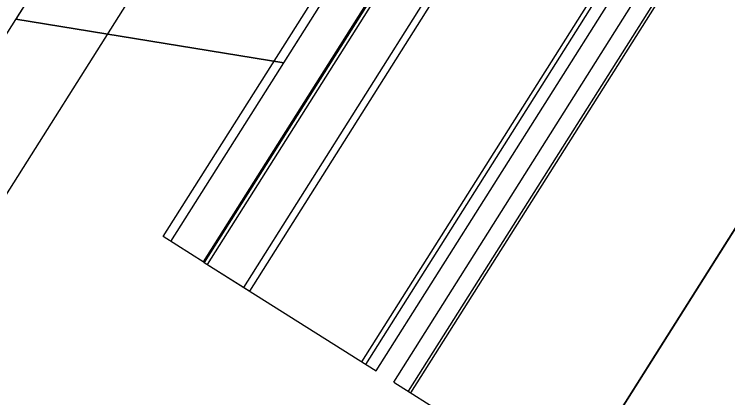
# Model space of a CAD drawing. Extents: x -746176 to -739709, y -1128407 to -1124482.
# Drawn here: x -743177.967 to -743175.489, y -1127100.53 to -1127099.197 of the extents above; entities that cross this region are included whole.
import ezdxf

# ---------------------------------------------------------------- set-up
doc = ezdxf.new("R2010")
doc.units = 0
for name, color, linetype in [('_Zabezpečovací zařízení_trasa', 7, 'Continuous'), ('KOMUNIKACE_KRAJNICE', 7, 'Continuous'), ('ODVODNENI', 7, 'Continuous'), ('OSA', 7, 'Continuous'), ('PREJEZD_KCE', 7, 'Continuous'), ('SRAFA_UPRAVA', 7, 'Continuous'), ('ZAVER_ZIDKA', 7, 'Continuous')]:
    doc.layers.add(name, color=color, linetype=linetype)

msp = doc.modelspace()

# ---------------------------------------------------------------- linework, layer by layer
at = {"layer": '_Zabezpečovací zařízení_trasa'}
msp.add_lwpolyline([(-743018.819, -1126847.7365), (-743049.2803, -1126895.9513), (-743072.4868, -1126932.7514), (-743098.6471, -1126974.1456), (-743125.9402, -1127017.3839), (-743152.604, -1127059.6082), (-743175.0227, -1127095.1157), (-743199.1633, -1127133.3459), (-743215.971, -1127159.9412), (-743232.818, -1127186.5147), (-743247.4563, -1127209.8113), (-743254.52, -1127221.6389), (-743261.299, -1127233.6914), (-743264.1553, -1127239.1951), (-743264.862, -1127241.1083), (-743267.3367, -1127245.816), (-743268.2889, -1127247.1585), (-743271.7107, -1127253.7504), (-743281.1217, -1127274.1963), (-743291.9232, -1127301.4196), (-743296.7241, -1127315.2221), (-743301.1161, -1127329.1278), (-743306.7868, -1127349.5059)], dxfattribs=at)
at = {"layer": 'KOMUNIKACE_KRAJNICE'}
msp.add_lwpolyline([(-743177.0313, -1127099.3662), (-743177.9618, -1127099.2147)], dxfattribs=at)
at = {"layer": 'ODVODNENI'}
msp.add_lwpolyline([(-743178.1613, -1127099.5308), (-743177.6275, -1127098.6852), (-743177.7966, -1127098.5784), (-743178.3304, -1127099.424)], close=True, dxfattribs=at)
at = {"layer": 'OSA'}
msp.add_lwpolyline([(-743169.5301, -1127090.5416), (-743178.7118, -1127105.0859)], dxfattribs=at)
at = {"layer": 'PREJEZD_KCE'}
for p, q in [((-743176.3463, -1127098.5376), (-743177.3072, -1127100.0596)), ((-743176.7601, -1127100.405), (-743175.7992, -1127098.8829)), ((-743176.7462, -1127100.4138), (-743175.7854, -1127098.8917)), ((-743176.7103, -1127100.4365), (-743175.7494, -1127098.9144)), ((-743176.6494, -1127100.4749), (-743175.6885, -1127098.9528)), ((-743175.6378, -1127098.9849), (-743176.5986, -1127100.5069)), ((-743175.6297, -1127098.9899), (-743176.5906, -1127100.512)), ((-743175.0818, -1127099.3359), (-743176.0427, -1127100.8579)), ((-743176.0427, -1127100.8579), (-743175.0818, -1127099.3359)), ((-743177.3072, -1127100.0596), (-743176.7103, -1127100.4365)), ((-743176.6494, -1127100.4749), (-743176.0427, -1127100.8579))]:
    msp.add_line(p, q, dxfattribs=at)
at = {"layer": 'SRAFA_UPRAVA'}
for p, q in [((-743176.8018, -1127097.3773), (-743177.9618, -1127099.2147)), ((-743177.0313, -1127099.3662), (-743176.4621, -1127098.4645)), ((-743177.9618, -1127099.2147), (-743177.0313, -1127099.3662))]:
    msp.add_line(p, q, dxfattribs=at)
at = {"layer": 'ZAVER_ZIDKA'}
for p, q in [((-743177.4496, -1127099.9697), (-743176.4888, -1127098.4477)), ((-743177.4229, -1127099.9866), (-743176.4621, -1127098.4645)), ((-743177.31, -1127100.0579), (-743176.3491, -1127098.5358)), ((-743177.2964, -1127100.0665), (-743176.3355, -1127098.5444)), ((-743177.1701, -1127100.1462), (-743176.2092, -1127098.6241)), ((-743177.1494, -1127100.1592), (-743176.1886, -1127098.6372)), ((-743177.3072, -1127100.0596), (-743177.4496, -1127099.9697)), ((-743177.3072, -1127100.0596), (-743177.1494, -1127100.1592))]:
    msp.add_line(p, q, dxfattribs=at)

doc.saveas('drawing.dxf')
